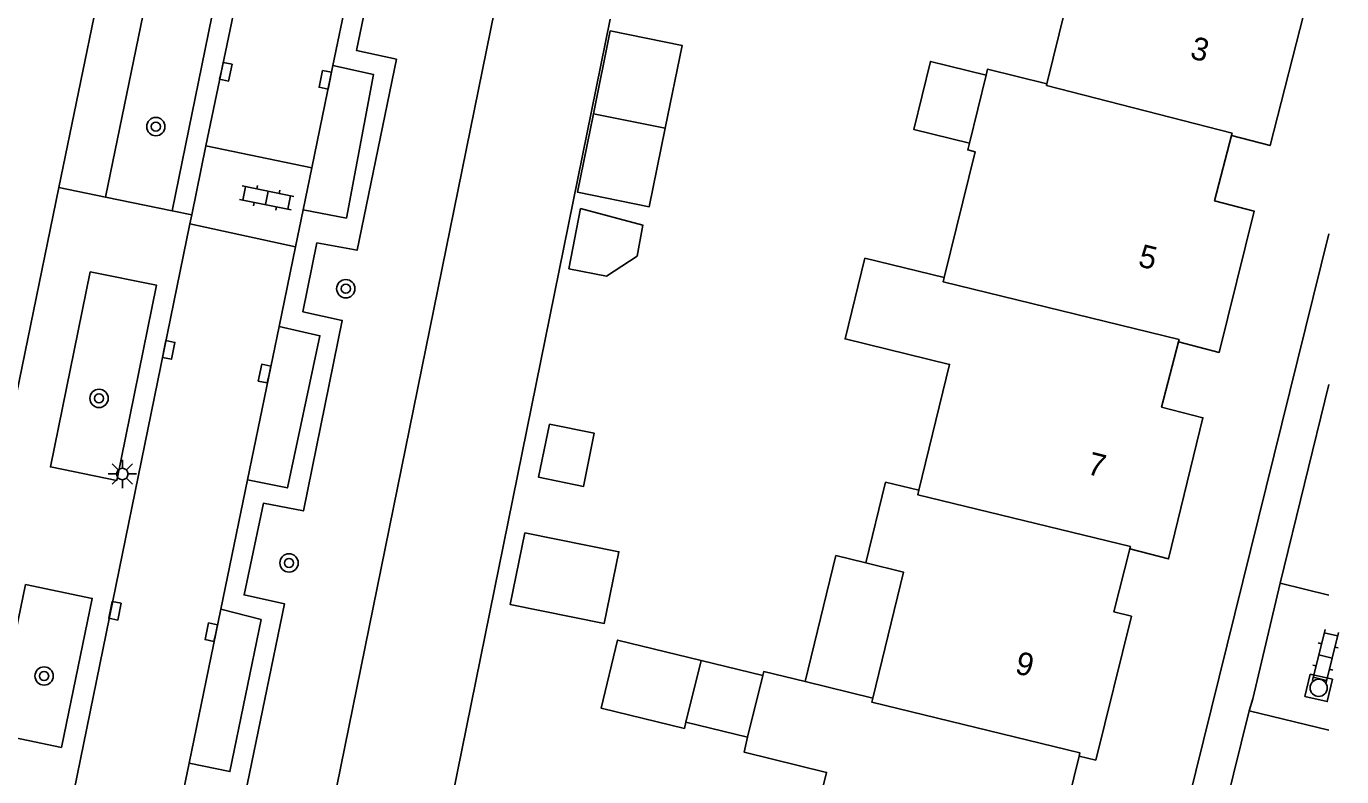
# Model space of a CAD drawing. Extents: x 124000 to 128010, y 398999 to 403000.
# Drawn here: x 127943 to 128000.6, y 399563.5 to 399596.3 of the extents above; entities that cross this region are included whole.
import ezdxf

# ---------------------------------------------------------------- set-up
doc = ezdxf.new("R2010")
doc.units = 0
for name, color, linetype in [('gg-afsc-erfafscheiding', 7, 'Continuous'), ('gg-anno-huisnummerreeks BGT', 7, 'Continuous'), ('gg-bbg-gedigitaliseerde bebouwing', 7, 'Continuous'), ('gg-bbg-gedigitaliseerde bijgebouw', 7, 'Continuous'), ('gg-bbg-hoofdgebouw', 7, 'Continuous'), ('gg-bbg-luifel en loopbrug', 7, 'Continuous'), ('gg-bbg-tussenscheiding', 7, 'Continuous'), ('gg-knt-verharding', 7, 'Continuous'), ('gg-knt-verharding nz', 7, 'Continuous'), ('gt-grn-groengrens', 7, 'Continuous'), ('gt-grn-weggrens', 7, 'Continuous'), ('gt-symb-boom', 7, 'Continuous'), ('gt-symb-klinker verharding', 7, 'Continuous'), ('gt-symb-kolk', 7, 'Continuous'), ('gt-symb-lichtmast', 7, 'Continuous'), ('gt-symb-rioolschacht', 7, 'Continuous')]:
    doc.layers.add(name, color=color, linetype=linetype)

# ---------------------------------------------------------------- blocks, each defined once
blk = doc.blocks.new('gt0-KOLK')
at = {"layer": 'gt-symb-kolk'}
blk.add_lwpolyline([(0, 0), (0.375, 0), (0.375, 0.4), (-0.375, 0.4), (-0.375, 0), (0, 0)], dxfattribs=at)
blk = doc.blocks.new('gt0-KL1')
at = {"layer": 'gt-symb-klinker verharding'}
for p, q in [((-1.15, 0.3), (1.15, 0.3)), ((-1, -0.3), (-1, 0.3)), ((-0.5, 0.3), (-0.5, 0.45)), ((0, -0.3), (0, 0.3)), ((0.5, 0.3), (0.5, 0.45)), ((1, -0.3), (1, 0.3)), ((-1.15, -0.3), (1.15, -0.3)), ((-0.5, -0.45), (-0.5, -0.3)), ((0.5, -0.45), (0.5, -0.3))]:
    blk.add_line(p, q, dxfattribs=at)
blk = doc.blocks.new('gt0-BOOM')
at = {"layer": 'gt-symb-boom'}
for radius in [0.4, 0.2]:
    blk.add_circle((0, 0), radius, dxfattribs=at)
blk = doc.blocks.new('gt0-LMAST')
at = {"layer": 'gt-symb-lichtmast'}
for p, q in [((-0.005, 0.246), (-0.005, 0.621)), ((-0.182, 0.173), (-0.447, 0.438)), ((0.172, 0.173), (0.437, 0.438)), ((-0.255, -0.004), (-0.63, -0.004)), ((-0.182, -0.181), (-0.447, -0.446)), ((-0.005, -0.254), (-0.005, -0.629)), ((0.437, -0.446), (0.172, -0.181)), ((0.245, -0.004), (0.62, -0.004))]:
    blk.add_line(p, q, dxfattribs=at)
blk.add_circle((-0.005, -0.004), 0.25, dxfattribs=at)
blk = doc.blocks.new('gt0-RS')
at = {"layer": 'gt-symb-rioolschacht'}
blk.add_lwpolyline([(-0.5, -0.5), (0.5, -0.5), (0.5, 0.5), (-0.5, 0.5)], close=True, dxfattribs=at)
blk.add_circle((0, 0), 0.375, dxfattribs=at)

msp = doc.modelspace()

# ---------------------------------------------------------------- linework, layer by layer
at = {"layer": 'gg-afsc-erfafscheiding'}
msp.add_lwpolyline([(127968.569, 399596.617), (127958.846, 399548.687), (127958.947, 399548.667)], dxfattribs=at)
at = {"layer": 'gg-bbg-gedigitaliseerde bebouwing'}
for p, q in [((127984.282, 399591.197), (127985.01, 399594.173)), ((127984.54, 399590.82), (127983.185, 399585.314)), ((127977.104, 399567.642), (127980.058, 399566.922))]:
    msp.add_line(p, q, dxfattribs=at)
for points in [[(127987.676, 399593.79), (127989.03, 399599.294), (127986.421, 399599.936), (127987.281, 399603.451), (127989.872, 399602.819)], [(127985.01, 399594.173), (127985.073, 399594.428), (127987.676, 399593.79)], [(127984.54, 399590.82), (127984.209, 399590.901), (127984.282, 399591.197)], [(127982.072, 399576.01), (127983.42, 399581.514), (127978.849, 399582.634), (127979.713, 399586.164), (127983.185, 399585.314)], [(127979.751, 399572.837), (127980.616, 399576.366), (127982.072, 399576.01)], [(127980.058, 399566.922), (127981.401, 399572.432), (127979.751, 399572.837)], [(127975.249, 399567.907), (127975.292, 399568.084), (127977.104, 399567.642)], [(127976.68, 399558.169), (127978.036, 399563.67), (127974.428, 399564.562), (127974.586, 399565.205)]]:
    msp.add_lwpolyline(points, dxfattribs=at)
at = {"layer": 'gg-bbg-gedigitaliseerde bijgebouw'}
for p, q in [((127967.844, 399592.48), (127970.98, 399591.844)), ((127972.546, 399568.566), (127971.887, 399565.862)), ((127975.249, 399567.907), (127972.546, 399568.566)), ((127971.887, 399565.862), (127974.586, 399565.205))]:
    msp.add_line(p, q, dxfattribs=at)
for points in [[(127970.98, 399591.844), (127970.285, 399588.414), (127967.149, 399589.05), (127967.844, 399592.48)], [(127966.769, 399585.699), (127968.417, 399585.377), (127969.761, 399586.255), (127970.001, 399587.61), (127967.282, 399588.331), (127966.769, 399585.699)], [(127965.915, 399578.904), (127965.444, 399576.581), (127967.409, 399576.183), (127967.88, 399578.506), (127965.915, 399578.904)]]:
    msp.add_lwpolyline(points, dxfattribs=at)
at = {"layer": 'gg-bbg-hoofdgebouw'}
for points in [[(127998.048, 399600.518), (127997.364, 399597.852), (127999.059, 399597.417), (127997.435, 399591.092), (127995.74, 399591.527)], [(127995.74, 399591.527), (127995.005, 399588.666), (127996.729, 399588.223), (127995.209, 399582.044), (127993.423, 399582.503)], [(127993.423, 399582.503), (127992.69, 399579.647), (127994.496, 399579.183), (127992.993, 399573.01), (127991.298, 399573.445)], [(127991.298, 399573.445), (127990.592, 399570.695), (127991.367, 399570.503), (127989.809, 399564.207), (127989.081, 399564.387)], [(127989.081, 399564.387), (127988.377, 399561.543), (127989.114, 399561.361), (127987.598, 399555.174), (127986.87, 399555.354)]]:
    msp.add_lwpolyline(points, dxfattribs=at)
at = {"layer": 'gg-bbg-luifel en loopbrug'}
for points in [[(127967.844, 399592.48), (127968.58, 399596.106), (127971.716, 399595.47), (127970.98, 399591.844)], [(127985.01, 399594.173), (127982.579, 399594.768), (127981.85, 399591.793), (127984.282, 399591.197)], [(127964.836, 399574.155), (127964.2, 399571.018), (127968.317, 399570.184), (127968.953, 399573.32), (127964.836, 399574.155)], [(127979.751, 399572.837), (127978.447, 399573.155), (127977.104, 399567.642)], [(127972.546, 399568.566), (127968.899, 399569.455), (127968.176, 399566.485), (127971.822, 399565.597), (127971.887, 399565.862)]]:
    msp.add_lwpolyline(points, dxfattribs=at)
at = {"layer": 'gg-bbg-tussenscheiding'}
msp.add_line((127974.586, 399565.205), (127975.249, 399567.907), dxfattribs=at)
for points in [[(127987.676, 399593.79), (127987.659, 399593.72), (127995.768, 399591.637), (127995.74, 399591.527)], [(127983.185, 399585.314), (127983.138, 399585.123), (127993.451, 399582.613), (127993.423, 399582.503)], [(127982.072, 399576.01), (127982.025, 399575.818), (127991.326, 399573.553), (127991.298, 399573.445)], [(127980.058, 399566.922), (127980.015, 399566.745), (127989.115, 399564.525), (127989.081, 399564.387)]]:
    msp.add_lwpolyline(points, dxfattribs=at)
at = {"layer": 'gg-knt-verharding'}
for p, q in [((127961.325, 399671.353), (127944.463, 399589.252)), ((127956.448, 399594.596), (127957.412, 399599.287)), ((127950.895, 399591.074), (127950.276, 399588.058)), ((127955.525, 399590.112), (127950.895, 399591.074)), ((127944.463, 399589.252), (127932.279, 399529.926)), ((127949.414, 399588.235), (127946.503, 399588.833)), ((127950.276, 399588.058), (127950.194, 399587.661)), ((127954.812, 399586.655), (127955.149, 399588.285)), ((127950.194, 399587.661), (127938.165, 399528.852)), ((127950.194, 399587.661), (127954.812, 399586.655)), ((127954.094, 399583.176), (127954.812, 399586.655)), ((127997.872, 399571.953), (128000, 399580.641)), ((127951.552, 399570.809), (127952.719, 399576.475)), ((127997.872, 399571.953), (128000, 399571.416)), ((127986.481, 399525.7), (127996.518, 399566.367)), ((127996.518, 399566.367), (128000, 399565.513)), ((127949.194, 399559.373), (127950.167, 399564.077))]:
    msp.add_line(p, q, dxfattribs=at)
for points in [[(127963.897, 399654.263), (127958.624, 399628.691), (127953.813, 399605.025), (127950.895, 399591.074)], [(127944.91, 399533.883), (127946.194, 399540.225), (127947.943, 399539.9), (127949.673, 399548.254), (127947.906, 399548.617), (127948.515, 399551.633), (127950.286, 399551.265), (127951.974, 399559.631), (127950.237, 399559.966), (127950.845, 399563.045), (127952.611, 399562.7), (127954.337, 399571.039), (127952.564, 399571.431), (127953.41, 399575.443), (127955.159, 399575.111), (127956.858, 399583.443), (127955.134, 399583.817), (127955.749, 399586.833), (127957.503, 399586.509), (127959.228, 399594.867), (127957.486, 399595.246), (127958.107, 399598.28)], [(127946.503, 399588.833), (127948.247, 399597.331), (127951.157, 399596.734), (127949.414, 399588.235)], [(127955.149, 399588.285), (127957.04, 399587.916), (127958.224, 399594.193), (127956.448, 399594.596)], [(127984.427, 399523.926), (127988.363, 399540.19), (128000, 399587.223)], [(127945.838, 399585.57), (127948.739, 399584.978), (127946.999, 399576.441), (127944.098, 399577.032), (127945.838, 399585.57)], [(127952.719, 399576.475), (127954.462, 399576.115), (127955.882, 399582.769), (127954.094, 399583.176)], [(127996.518, 399566.367), (127996.682, 399566.889), (127997.872, 399571.953)], [(127943.005, 399571.887), (127945.926, 399571.283), (127944.575, 399564.761), (127941.655, 399565.366), (127943.005, 399571.887)], [(127951.552, 399570.809), (127953.304, 399570.353), (127951.944, 399563.706), (127950.167, 399564.077)]]:
    msp.add_lwpolyline(points, dxfattribs=at)
at = {"layer": 'gg-knt-verharding nz'}
for p, q in [((127956.448, 399594.596), (127955.525, 399590.112)), ((127955.525, 399590.112), (127955.149, 399588.285)), ((127954.094, 399583.176), (127952.719, 399576.475)), ((127950.167, 399564.077), (127951.552, 399570.809))]:
    msp.add_line(p, q, dxfattribs=at)
at = {"layer": 'gt-grn-groengrens'}
msp.add_lwpolyline([(127950.415, 399532.518), (127964.051, 399599.658), (127964.184, 399599.632)], dxfattribs=at)
at = {"layer": 'gt-grn-weggrens'}
for p, q in [((127944.463, 399589.252), (127946.503, 399588.833)), ((127949.414, 399588.235), (127950.276, 399588.058))]:
    msp.add_line(p, q, dxfattribs=at)

# ---------------------------------------------------------------- block references
at = {"layer": 'gt-symb-boom'}
for p in [(127948.705, 399591.92), (127957.012, 399584.826), (127946.223, 399580.03), (127954.531, 399572.834), (127943.819, 399567.887)]:
    msp.add_blockref('gt0-BOOM', p, dxfattribs=at)
at = {"layer": 'gt-symb-klinker verharding'}
for p, rotation in [((127953.553, 399588.799), 168.57767892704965), ((127999.852, 399568.739), 76.17220496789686)]:
    msp.add_blockref('gt0-KL1', p, dxfattribs=dict(at, rotation=rotation))
at = {"layer": 'gt-symb-kolk'}
for p, rotation in [((127951.571, 399594.361), -101.88275885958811), ((127956.313, 399593.926), 78.57767893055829), ((127949.07, 399582.193), -101.5907368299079), ((127953.655, 399581.072), 78.22937399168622), ((127946.721, 399570.78), -101.65840162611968), ((127951.326, 399569.76), 77.82524886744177)]:
    msp.add_blockref('gt0-KOLK', p, dxfattribs=dict(at, rotation=rotation))
at = {"layer": 'gt-symb-lichtmast'}
msp.add_blockref('gt0-LMAST', (127947.246, 399576.728), dxfattribs=at)
at = {"layer": 'gt-symb-rioolschacht', "rotation": -102.93881062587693}
msp.add_blockref('gt0-RS', (127999.558, 399567.368), dxfattribs=at)

# ---------------------------------------------------------------- texts
at = {"layer": 'gg-anno-huisnummerreeks BGT'}
for s, rotation, p in [('3', 345.6, (127993.887, 399594.917)), ('5', 346.2, (127991.618, 399585.819)), ('7', 346.3, (127989.383, 399576.732)), ('9', 346.1, (127986.231, 399568.015))]:
    msp.add_text(s, height=1, rotation=rotation, dxfattribs=at).set_placement(p)

doc.saveas('drawing.dxf')
